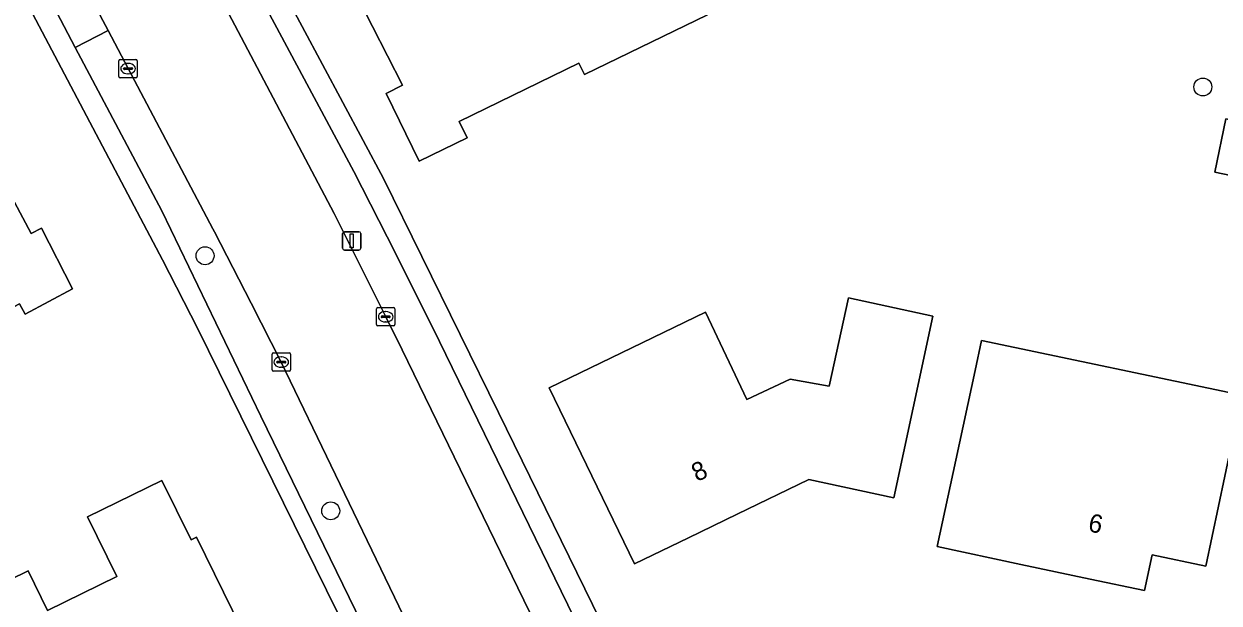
# Model space of a CAD drawing. Extents: x 160455 to 162082, y 388339 to 389736.
# Drawn here: x 160762 to 160827.1, y 389091.3 to 389122.9 of the extents above; entities that cross this region are included whole.
import ezdxf

# ---------------------------------------------------------------- set-up
doc = ezdxf.new("R2010")
doc.units = 0
for name, color, linetype in [('IMGEO_Boom', 7, 'Continuous'), ('IMGEO_Erf', 7, 'Continuous'), ('IMGEO_Kolk', 7, 'Continuous'), ('IMGEO_Lichtmast', 7, 'Continuous'), ('IMGEO_Muur', 7, 'Continuous'), ('IMGEO_Pand', 7, 'Continuous'), ('IMGEO_Pand_nummerreeks', 7, 'Continuous'), ('IMGEO_Parkeervlak_open', 7, 'Continuous'), ('IMGEO_Rijbaan_lokaal_gesloten', 7, 'Continuous'), ('IMGEO_Voetpad_open', 7, 'Continuous')]:
    doc.layers.add(name, color=color, linetype=linetype)

msp = doc.modelspace()

# ---------------------------------------------------------------- linework, layer by layer
at = {"layer": 'IMGEO_Boom'}
for centre in [(160826.204, 389119.419), (160771.879, 389110.232), (160778.721, 389096.344)]:
    msp.add_circle(centre, 0.489, dxfattribs=at)
at = {"layer": 'IMGEO_Erf'}
for points in [[(160782.866, 389082.992), (160782.102, 389084.721), (160780.231, 389088.493), (160771.49, 389106.262), (160769.56, 389110.011), (160762.157, 389124.039), (160754.337, 389138.809)], [(160774.118, 389128.401), (160777.162, 389122.713), (160781.595, 389114.43), (160787.858, 389101.695), (160793.406, 389090.351), (160794.149, 389088.807)]]:
    msp.add_lwpolyline(points, dxfattribs=at)
for points in [[(160783.544, 389115.388), (160781.736, 389119.059), (160782.627, 389119.51), (160780.188, 389124.333), (160789.548, 389128.886), (160788.497, 389131.046), (160794.152, 389133.802), (160799.235, 389123.353), (160792.531, 389120.091), (160792.227, 389120.717), (160785.71, 389117.547), (160786.145, 389116.653)], [(160753.532, 389119.224), (160755.236, 389116.009), (160757.023, 389116.956), (160758.919, 389117.961), (160762.405, 389111.437), (160762.971, 389111.739), (160764.663, 389108.424), (160762.084, 389107.057), (160761.784, 389107.623), (160755.919, 389104.514), (160751.364, 389113.109), (160750.031, 389112.402), (160747.976, 389116.28), (160749.114, 389116.883)], [(160831.378, 389116.859), (160830.772, 389113.964), (160826.854, 389114.784), (160827.46, 389117.679)], [(160809.375, 389097.056), (160804.757, 389098.047), (160800.851, 389096.163), (160798.194, 389094.881), (160795.257, 389093.464), (160790.622, 389103.038), (160795.121, 389105.222), (160799.133, 389107.169), (160801.37, 389102.408), (160803.741, 389103.522), (160805.855, 389103.134), (160806.91, 389107.946), (160811.508, 389106.938), (160810.43, 389101.944)], [(160828.33, 389102.649), (160827.395, 389098.227), (160826.359, 389093.335), (160823.438, 389093.953), (160823.027, 389092.012), (160820.078, 389092.632), (160816.293, 389093.428), (160811.743, 389094.409), (160812.755, 389099.103), (160813.809, 389103.991), (160814.161, 389105.623)], [(160765.484, 389096.013), (160769.528, 389097.998), (160771.118, 389094.765), (160771.406, 389094.906), (160775.823, 389085.925), (160775.536, 389085.784), (160776.212, 389084.41), (160772.17, 389082.428), (160771.5, 389083.793), (160771.191, 389083.642), (160768.068, 389082.11), (160767.719, 389081.939), (160768.388, 389080.574), (160764.346, 389078.592), (160763.675, 389079.958), (160763.379, 389079.812), (160761.176, 389084.301), (160758.972, 389088.789), (160759.259, 389088.931), (160758.196, 389091.096), (160762.24, 389093.081), (160763.298, 389090.925), (160767.073, 389092.778)]]:
    msp.add_lwpolyline(points, close=True, dxfattribs=at)
at = {"layer": 'IMGEO_Kolk'}
for p, q in [((160767.263, 389120.919), (160768.115, 389120.919)), ((160767.188, 389119.993), (160767.188, 389120.845)), ((160767.447, 389120.413), (160767.447, 389120.425)), ((160767.885, 389120.376), (160767.487, 389120.376)), ((160767.49, 389120.462), (160767.888, 389120.462)), ((160767.676, 389120.699), (160767.701, 389120.699)), ((160767.931, 389120.425), (160767.931, 389120.413)), ((160768.189, 389120.845), (160768.189, 389119.993)), ((160768.115, 389119.919), (160767.263, 389119.919)), ((160767.699, 389120.139), (160767.674, 389120.139)), ((160781.214, 389106.483), (160781.214, 389107.335)), ((160781.289, 389107.409), (160782.141, 389107.409)), ((160782.215, 389107.335), (160782.215, 389106.483)), ((160781.473, 389106.903), (160781.473, 389106.915)), ((160781.911, 389106.866), (160781.513, 389106.866)), ((160781.516, 389106.952), (160781.914, 389106.952)), ((160781.725, 389106.629), (160781.7, 389106.629)), ((160781.702, 389107.189), (160781.727, 389107.189)), ((160781.957, 389106.915), (160781.957, 389106.903)), ((160782.141, 389106.409), (160781.289, 389106.409)), ((160775.526, 389104.016), (160775.526, 389104.868)), ((160775.601, 389104.942), (160776.453, 389104.942)), ((160776.014, 389104.722), (160776.039, 389104.722)), ((160776.527, 389104.868), (160776.527, 389104.016)), ((160776.453, 389103.942), (160775.601, 389103.942)), ((160775.785, 389104.436), (160775.785, 389104.448)), ((160776.223, 389104.399), (160775.825, 389104.399)), ((160775.828, 389104.485), (160776.226, 389104.485)), ((160776.037, 389104.162), (160776.012, 389104.162)), ((160776.269, 389104.448), (160776.269, 389104.436))]:
    msp.add_line(p, q, dxfattribs=at)
for points in [[(160767.263, 389120.919), (160768.115, 389120.919)], [(160767.188, 389119.993), (160767.188, 389120.845)], [(160768.189, 389120.845), (160768.189, 389119.993)], [(160768.115, 389119.919), (160767.263, 389119.919)], [(160781.214, 389106.483), (160781.214, 389107.335)], [(160781.289, 389107.409), (160782.141, 389107.409)], [(160782.215, 389107.335), (160782.215, 389106.483)], [(160782.141, 389106.409), (160781.289, 389106.409)], [(160775.526, 389104.016), (160775.526, 389104.868)], [(160775.601, 389104.942), (160776.453, 389104.942)], [(160776.527, 389104.868), (160776.527, 389104.016)], [(160776.453, 389103.942), (160775.601, 389103.942)]]:
    msp.add_lwpolyline(points, dxfattribs=at)
for centre, radius, start, end in [((160767.265, 389120.843), 0.0765, 91.55205, 178.44795), ((160767.265, 389120.843), 0.0765, 91.55205, 178.44795), ((160768.113, 389120.843), 0.0765, 1.55205, 88.44795), ((160768.113, 389120.843), 0.0765, 1.55205, 88.44795), ((160767.487, 389120.422), 0.0403, 85.87752, 175.75265), ((160767.484, 389120.412), 0.0366, 178.93798, 274.71019), ((160767.888, 389120.419), 0.043, 264.86636, 352.45326), ((160767.892, 389120.424), 0.0386, 1.73085, 96.63898), ((160767.265, 389119.995), 0.0765, 181.55205, 268.44795), ((160767.265, 389119.995), 0.0765, 181.55205, 268.44795), ((160768.113, 389119.995), 0.0765, 271.55205, 358.44795), ((160768.113, 389119.995), 0.0765, 271.55205, 358.44795), ((160781.291, 389107.333), 0.0765, 91.55205, 178.44795), ((160781.291, 389107.333), 0.0765, 91.55205, 178.44795), ((160782.139, 389107.333), 0.0765, 1.55205, 88.44795), ((160782.139, 389107.333), 0.0765, 1.55205, 88.44795), ((160781.513, 389106.912), 0.0403, 85.87752, 175.75265), ((160781.51, 389106.902), 0.0366, 178.93798, 274.71019), ((160781.914, 389106.909), 0.043, 264.86636, 352.45326), ((160781.918, 389106.914), 0.0386, 1.73085, 96.63898), ((160781.291, 389106.485), 0.0765, 181.55205, 268.44795), ((160781.291, 389106.485), 0.0765, 181.55205, 268.44795), ((160782.139, 389106.485), 0.0765, 271.55205, 358.44795), ((160782.139, 389106.485), 0.0765, 271.55205, 358.44795), ((160775.603, 389104.866), 0.0765, 91.55205, 178.44795), ((160775.603, 389104.866), 0.0765, 91.55205, 178.44795), ((160776.451, 389104.866), 0.0765, 1.55205, 88.44795), ((160776.451, 389104.866), 0.0765, 1.55205, 88.44795), ((160775.603, 389104.018), 0.0765, 181.55205, 268.44795), ((160775.603, 389104.018), 0.0765, 181.55205, 268.44795), ((160775.825, 389104.445), 0.0403, 85.87752, 175.75265), ((160775.822, 389104.435), 0.0366, 178.93798, 274.71019), ((160776.226, 389104.442), 0.043, 264.86636, 352.45326), ((160776.23, 389104.447), 0.0386, 1.73085, 96.63898), ((160776.451, 389104.018), 0.0765, 271.55205, 358.44795), ((160776.451, 389104.018), 0.0765, 271.55205, 358.44795)]:
    msp.add_arc(centre, radius, start, end, dxfattribs=at)
for centre, major_axis, ratio, start_param, end_param in [((160767.675, 389120.419), (-0.387, 0.002), 0.722429, 4.712389, 7.853982), ((160767.7, 389120.419), (-0.39, 0.002), 0.717154, 1.570796, 4.712389), ((160781.701, 389106.909), (-0.387, 0.002), 0.722429, 4.712389, 7.853982), ((160781.726, 389106.909), (-0.39, 0.002), 0.717154, 1.570796, 4.712389), ((160776.013, 389104.442), (-0.387, 0.002), 0.722429, 4.712389, 7.853982), ((160776.038, 389104.442), (-0.39, 0.002), 0.717154, 1.570796, 4.712389)]:
    msp.add_ellipse(centre, major_axis=major_axis, ratio=ratio, start_param=start_param, end_param=end_param, dxfattribs=at)
at = {"layer": 'IMGEO_Lichtmast'}
for p, q in [((160779.365, 389110.642), (160779.365, 389111.442)), ((160779.365, 389111.442), (160779.365, 389110.642)), ((160779.465, 389111.542), (160780.255, 389111.542)), ((160780.255, 389111.542), (160779.465, 389111.542)), ((160780.355, 389111.442), (160780.355, 389110.642)), ((160780.355, 389110.642), (160780.355, 389111.442)), ((160780.255, 389110.542), (160779.465, 389110.542)), ((160779.465, 389110.542), (160780.255, 389110.542))]:
    msp.add_line(p, q, dxfattribs=at)
msp.add_lwpolyline([(160779.785, 389111.417), (160779.935, 389111.417), (160779.935, 389110.667), (160779.785, 389110.667), (160779.785, 389111.417)], dxfattribs=at)
for centre, start, end in [((160779.465, 389111.442), 90, 180), ((160779.465, 389111.442), 90, 180), ((160780.255, 389111.442), 0, 90), ((160780.255, 389111.442), 360, 90), ((160779.465, 389110.642), 180, 270), ((160779.465, 389110.642), 180, 270), ((160780.255, 389110.642), 270, 0), ((160780.255, 389110.642), 270, 0)]:
    msp.add_arc(centre, 0.1, start, end, dxfattribs=at)
at = {"layer": 'IMGEO_Muur'}
msp.add_lwpolyline([(160787.858, 389101.695), (160781.595, 389114.43), (160777.162, 389122.713)], dxfattribs=at)
at = {"layer": 'IMGEO_Pand'}
for points in [[(160783.544, 389115.388), (160786.145, 389116.653), (160785.71, 389117.547), (160792.227, 389120.717), (160792.531, 389120.091), (160799.235, 389123.353), (160794.152, 389133.802), (160788.497, 389131.046), (160789.548, 389128.886), (160780.188, 389124.333), (160782.627, 389119.51), (160781.736, 389119.059)], [(160757.023, 389116.956), (160755.236, 389116.009), (160753.532, 389119.224), (160749.114, 389116.883), (160747.976, 389116.28), (160750.031, 389112.402), (160751.364, 389113.109), (160755.919, 389104.514), (160761.784, 389107.623), (160762.084, 389107.057), (160764.663, 389108.424), (160762.971, 389111.739), (160762.405, 389111.437), (160758.919, 389117.961)], [(160831.378, 389116.859), (160827.46, 389117.679), (160826.854, 389114.784), (160830.772, 389113.964)], [(160800.851, 389096.163), (160804.757, 389098.047), (160809.375, 389097.056), (160810.43, 389101.944), (160811.508, 389106.938), (160806.91, 389107.946), (160805.855, 389103.134), (160803.741, 389103.522), (160801.37, 389102.408), (160799.133, 389107.169), (160795.121, 389105.222), (160790.622, 389103.038), (160795.257, 389093.464), (160798.194, 389094.881)], [(160816.293, 389093.428), (160820.078, 389092.632), (160823.027, 389092.012), (160823.438, 389093.953), (160826.359, 389093.335), (160827.395, 389098.227), (160828.33, 389102.649), (160814.161, 389105.623), (160813.809, 389103.991), (160812.755, 389099.103), (160811.743, 389094.409)], [(160765.484, 389096.013), (160767.073, 389092.778), (160763.298, 389090.925), (160762.24, 389093.081), (160758.196, 389091.096), (160759.259, 389088.931), (160758.972, 389088.789), (160761.176, 389084.301), (160763.379, 389079.812), (160763.675, 389079.958), (160764.346, 389078.592), (160768.388, 389080.574), (160767.719, 389081.939), (160768.068, 389082.11), (160771.191, 389083.642), (160771.5, 389083.793), (160772.17, 389082.428), (160776.212, 389084.41), (160775.536, 389085.784), (160775.823, 389085.925), (160771.406, 389094.906), (160771.118, 389094.765), (160769.528, 389097.998)]]:
    msp.add_lwpolyline(points, close=True, dxfattribs=at)
at = {"layer": 'IMGEO_Parkeervlak_open'}
for points in [[(160772.992, 389123.739), (160773.162, 389123.432), (160778.907, 389112.531), (160781.716, 389106.909), (160782.612, 389105.119), (160790.483, 389088.905), (160792.314, 389089.807), (160784.642, 389105.56), (160782.244, 389110.364), (160779.983, 389114.825), (160774.717, 389124.657)], [(160776.026, 389104.441), (160774.384, 389107.658), (160772.4, 389111.54), (160772.309, 389111.698), (160767.688, 389120.419), (160766.605, 389122.503), (160764.815, 389121.571), (160769.523, 389112.668), (160774.911, 389101.499), (160782.459, 389086), (160782.94, 389085.051), (160783.24, 389085.203), (160784.904, 389086.047)]]:
    msp.add_lwpolyline(points, close=True, dxfattribs=at)
at = {"layer": 'IMGEO_Rijbaan_lokaal_gesloten'}
for points in [[(160734.545, 389182.917), (160736.189, 389179.813), (160736.9, 389178.476), (160738.461, 389175.54), (160739.433, 389173.72), (160741.053, 389170.662), (160742.174, 389168.558), (160743.797, 389165.475), (160747.518, 389158.494), (160749.635, 389154.498), (160751.274, 389151.421), (160755.998, 389142.512), (160757.168, 389140.31), (160758.798, 389137.229), (160764.977, 389125.573), (160766.605, 389122.503), (160767.688, 389120.419), (160772.309, 389111.698), (160772.4, 389111.54), (160774.384, 389107.658), (160776.026, 389104.441), (160784.904, 389086.047)], [(160790.483, 389088.905), (160782.612, 389105.119), (160781.716, 389106.909), (160778.907, 389112.531), (160773.162, 389123.432), (160772.992, 389123.739), (160772.726, 389124.201)]]:
    msp.add_lwpolyline(points, dxfattribs=at)
at = {"layer": 'IMGEO_Voetpad_open'}
for points in [[(160754.337, 389138.809), (160762.157, 389124.039), (160769.56, 389110.011), (160771.49, 389106.262), (160780.231, 389088.493)], [(160782.459, 389086), (160774.911, 389101.499), (160769.523, 389112.668), (160764.815, 389121.571), (160763.207, 389124.638), (160757.035, 389136.304)], [(160787.858, 389101.695), (160781.595, 389114.43), (160777.162, 389122.713), (160774.118, 389128.401), (160772.621, 389131.309), (160772.502, 389131.584)], [(160771.796, 389129.541), (160772.056, 389129.704), (160774.717, 389124.657), (160779.983, 389114.825), (160782.244, 389110.364), (160784.642, 389105.56), (160792.314, 389089.807), (160793.406, 389090.351), (160787.858, 389101.695)]]:
    msp.add_lwpolyline(points, dxfattribs=at)
msp.add_lwpolyline([(160764.977, 389125.573), (160763.207, 389124.638), (160764.815, 389121.571), (160766.605, 389122.503)], close=True, dxfattribs=at)

# ---------------------------------------------------------------- texts
at = {"layer": 'IMGEO_Pand_nummerreeks'}
for s, rotation, p in [('8', 25.75364, (160798.667, 389097.907)), ('6', 348.12506, (160819.909, 389095.243))]:
    msp.add_text(s, height=1, rotation=rotation, dxfattribs=at).set_placement(p)

doc.saveas('drawing.dxf')
